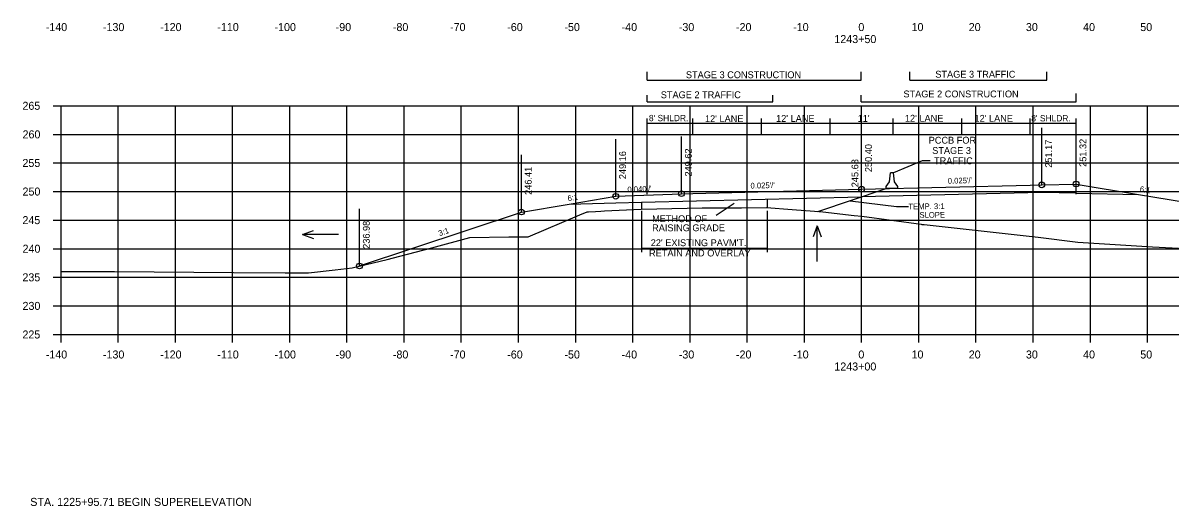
# Model space of a CAD drawing. Extents: x 1342547 to 1344156, y -1532351 to -1517216.
# Drawn here: x 1342556.2 to 1342756.8, y -1528521.1 to -1528436.6 of the extents above; entities that cross this region are included whole.
import ezdxf

# ---------------------------------------------------------------- set-up
doc = ezdxf.new("R2010")
doc.units = 0
for name, color, linetype in [('R_Alt Surface', 7, 'Continuous'), ('R_Axis', 7, 'Continuous'), ('R_Axis Annot', 7, 'Continuous'), ('R_Border Notes', 7, 'Continuous'), ('R_Draft', 7, 'Continuous'), ('R_Exist Surface', 7, 'Continuous'), ('R_Fin Surface', 7, 'Continuous'), ('R_Grid', 7, 'Continuous'), ('R_MOT', 7, 'Continuous'), ('R_No Plot', 7, 'Continuous'), ('R_Water', 7, 'Continuous'), ('R_Xsect Elev', 7, 'Continuous'), ('R_Xsect Slope', 7, 'Continuous')]:
    doc.layers.add(name, color=color, linetype=linetype)

msp = doc.modelspace()

# ---------------------------------------------------------------- linework, layer by layer
at = {"layer": 'R_Alt Surface'}
for points in [[(1342664.35, -1528467.95), (1342702.87, -1528467)], [(1342740.37, -1528466.35), (1342734.37, -1528466.23), (1342702.87, -1528467)], [(1342740.37, -1528466.35), (1342751.28, -1528466.57)], [(1342651.74, -1528468.26), (1342659.87, -1528468.06)], [(1342659.87, -1528468.06), (1342664.35, -1528467.95)]]:
    msp.add_lwpolyline(points, dxfattribs=at)
at = {"layer": 'R_Axis'}
for p, q in [((1342561.47, -1528451.07), (1342562.87, -1528451.07)), ((1342562.87, -1528491.07), (1342562.87, -1528451.07)), ((1342561.47, -1528456.07), (1342562.87, -1528456.07)), ((1342561.47, -1528461.07), (1342562.87, -1528461.07)), ((1342561.47, -1528466.07), (1342562.87, -1528466.07)), ((1342561.47, -1528471.07), (1342562.87, -1528471.07)), ((1342561.47, -1528476.07), (1342562.87, -1528476.07)), ((1342561.47, -1528481.07), (1342562.87, -1528481.07)), ((1342561.47, -1528486.07), (1342562.87, -1528486.07)), ((1342561.47, -1528491.07), (1342562.87, -1528491.07)), ((1342562.87, -1528491.07), (1342842.87, -1528491.07)), ((1342562.87, -1528492.47), (1342562.87, -1528491.07)), ((1342572.87, -1528492.47), (1342572.87, -1528491.07)), ((1342582.87, -1528492.47), (1342582.87, -1528491.07)), ((1342592.87, -1528492.47), (1342592.87, -1528491.07)), ((1342602.87, -1528492.47), (1342602.87, -1528491.07)), ((1342612.87, -1528492.47), (1342612.87, -1528491.07)), ((1342622.87, -1528492.47), (1342622.87, -1528491.07)), ((1342632.87, -1528492.47), (1342632.87, -1528491.07)), ((1342642.87, -1528492.47), (1342642.87, -1528491.07)), ((1342652.87, -1528492.47), (1342652.87, -1528491.07)), ((1342662.87, -1528492.47), (1342662.87, -1528491.07)), ((1342672.87, -1528492.47), (1342672.87, -1528491.07)), ((1342682.87, -1528492.47), (1342682.87, -1528491.07)), ((1342692.87, -1528492.47), (1342692.87, -1528491.07)), ((1342702.87, -1528492.47), (1342702.87, -1528491.07)), ((1342712.87, -1528492.47), (1342712.87, -1528491.07)), ((1342722.87, -1528492.47), (1342722.87, -1528491.07)), ((1342732.87, -1528492.47), (1342732.87, -1528491.07)), ((1342742.87, -1528492.47), (1342742.87, -1528491.07)), ((1342752.87, -1528492.47), (1342752.87, -1528491.07))]:
    msp.add_line(p, q, dxfattribs=at)
at = {"layer": 'R_Draft'}
for p, q in [((1342665.37, -1528446.57), (1342665.37, -1528445.14)), ((1342702.78, -1528446.57), (1342702.78, -1528445.14)), ((1342711.28, -1528446.57), (1342711.28, -1528445.14)), ((1342735.28, -1528446.57), (1342735.28, -1528445.14)), ((1342665.37, -1528446.57), (1342702.78, -1528446.57)), ((1342711.28, -1528446.57), (1342735.28, -1528446.57)), ((1342665.35, -1528450.36), (1342665.35, -1528449.22)), ((1342687.35, -1528450.36), (1342687.35, -1528449.22)), ((1342702.78, -1528450.36), (1342702.78, -1528449.22)), ((1342740.38, -1528450.36), (1342740.38, -1528448.93)), ((1342665.35, -1528450.36), (1342687.35, -1528450.36)), ((1342702.78, -1528450.36), (1342740.38, -1528450.36)), ((1342686.35, -1528467.41), (1342686.35, -1528468.85)), ((1342664.35, -1528467.95), (1342664.35, -1528469.16)), ((1342664.35, -1528469.46), (1342664.35, -1528476.66)), ((1342686.35, -1528469.46), (1342686.35, -1528476.66)), ((1342664.35, -1528475.99), (1342686.35, -1528475.99))]:
    msp.add_line(p, q, dxfattribs=at)
for points in [[(1342713.43, -1528460.71), (1342708.43, -1528462.79)], [(1342714.87, -1528460.71), (1342713.43, -1528460.71)]]:
    msp.add_lwpolyline(points, dxfattribs=at)
at = {"layer": 'R_Exist Surface'}
msp.add_lwpolyline([(1342562.87, -1528480.04), (1342564.34, -1528480.05), (1342572.2, -1528480.04), (1342593.02, -1528480.22), (1342602.06, -1528480.29), (1342606.17, -1528480.27), (1342610.81, -1528479.77), (1342613.78, -1528479.39), (1342619.89, -1528477.93), (1342622.1, -1528477.39), (1342627.73, -1528475.89), (1342634.38, -1528474.12), (1342641.16, -1528474), (1342644.54, -1528473.98), (1342653.59, -1528470.17), (1342654.87, -1528469.64), (1342654.98, -1528469.63), (1342655.1, -1528469.63), (1342656.31, -1528469.55), (1342657.24, -1528469.49), (1342657.9, -1528469.46), (1342664.34, -1528469.16), (1342667.06, -1528469.09), (1342674.98, -1528468.92), (1342681.86, -1528468.89), (1342686.21, -1528468.85), (1342690.7, -1528469.2), (1342694.64, -1528469.49), (1342696.09, -1528469.59), (1342701.54, -1528470.27), (1342702.91, -1528470.39), (1342713.28, -1528471.79), (1342713.4, -1528471.81), (1342713.41, -1528471.81), (1342713.72, -1528471.82), (1342713.78, -1528471.83), (1342733.74, -1528474.02), (1342740.69, -1528474.92), (1342753.76, -1528475.71), (1342764.02, -1528476.26)], dxfattribs=at)
at = {"layer": 'R_Fin Surface'}
msp.add_line((1342695.21, -1528469.53), (1342707.18, -1528465.54), dxfattribs=at)
msp.add_lwpolyline([(1342615.06, -1528479.09), (1342643.37, -1528469.65), (1342651.74, -1528468.26), (1342659.87, -1528466.9), (1342671.37, -1528466.44), (1342673.37, -1528466.39), (1342702.87, -1528465.67), (1342732.37, -1528464.95), (1342734.37, -1528464.9), (1342740.37, -1528464.75), (1342751.28, -1528466.57), (1342762.37, -1528468.42), (1342791.53, -1528478.14)], dxfattribs=at)
at = {"layer": 'R_Grid'}
for p, q in [((1342562.87, -1528451.07), (1342842.87, -1528451.07)), ((1342562.87, -1528491.07), (1342562.87, -1528451.07)), ((1342572.87, -1528491.07), (1342572.87, -1528451.07)), ((1342582.87, -1528491.07), (1342582.87, -1528451.07)), ((1342592.87, -1528491.07), (1342592.87, -1528451.07)), ((1342602.87, -1528491.07), (1342602.87, -1528451.07)), ((1342612.87, -1528491.07), (1342612.87, -1528451.07)), ((1342622.87, -1528491.07), (1342622.87, -1528451.07)), ((1342632.87, -1528491.07), (1342632.87, -1528451.07)), ((1342642.87, -1528491.07), (1342642.87, -1528451.07)), ((1342652.87, -1528491.07), (1342652.87, -1528451.07)), ((1342662.87, -1528491.07), (1342662.87, -1528451.07)), ((1342672.87, -1528491.07), (1342672.87, -1528451.07)), ((1342682.87, -1528491.07), (1342682.87, -1528451.07)), ((1342692.87, -1528491.07), (1342692.87, -1528451.07)), ((1342702.87, -1528491.07), (1342702.87, -1528451.07)), ((1342712.87, -1528491.07), (1342712.87, -1528451.07)), ((1342722.87, -1528491.07), (1342722.87, -1528451.07)), ((1342732.87, -1528491.07), (1342732.87, -1528451.07)), ((1342742.87, -1528491.07), (1342742.87, -1528451.07)), ((1342752.87, -1528491.07), (1342752.87, -1528451.07)), ((1342562.87, -1528456.07), (1342842.87, -1528456.07)), ((1342562.87, -1528461.07), (1342842.87, -1528461.07)), ((1342562.87, -1528466.07), (1342842.87, -1528466.07)), ((1342562.87, -1528471.07), (1342842.87, -1528471.07)), ((1342562.87, -1528476.07), (1342842.87, -1528476.07)), ((1342562.87, -1528481.07), (1342842.87, -1528481.07)), ((1342562.87, -1528486.07), (1342842.87, -1528486.07)), ((1342562.87, -1528491.07), (1342842.87, -1528491.07))]:
    msp.add_line(p, q, dxfattribs=at)
at = {"layer": 'R_MOT'}
for p, q in [((1342707.77, -1528464.37), (1342707.93, -1528462.79)), ((1342708.18, -1528462.79), (1342707.93, -1528462.79)), ((1342708.43, -1528462.79), (1342708.18, -1528462.79)), ((1342708.6, -1528464.37), (1342708.43, -1528462.79)), ((1342707.18, -1528465.54), (1342707.19, -1528465.21)), ((1342709.18, -1528465.54), (1342707.18, -1528465.54)), ((1342707.19, -1528465.21), (1342707.77, -1528464.37)), ((1342709.19, -1528465.21), (1342708.6, -1528464.37)), ((1342709.18, -1528465.54), (1342709.19, -1528465.21))]:
    msp.add_line(p, q, dxfattribs=at)
at = {"layer": 'R_No Plot'}
for centre in [(1342702.87, -1528465.67), (1342734.37, -1528464.9), (1342740.37, -1528464.75), (1342659.87, -1528466.9), (1342671.37, -1528466.44), (1342643.37, -1528469.65), (1342615.06, -1528479.09)]:
    msp.add_circle(centre, 0.5, dxfattribs=at)
at = {"layer": 'R_Water'}
for p, q in [((1342605.1, -1528473.58), (1342607.02, -1528472.88)), ((1342695.12, -1528472.04), (1342694.42, -1528473.97)), ((1342695.12, -1528478.33), (1342695.12, -1528472.04)), ((1342695.12, -1528472.04), (1342695.82, -1528473.97)), ((1342611.39, -1528473.58), (1342605.1, -1528473.58)), ((1342605.1, -1528473.58), (1342607.02, -1528474.28))]:
    msp.add_line(p, q, dxfattribs=at)
at = {"layer": 'R_Xsect Elev'}
for p, q in [((1342665.37, -1528466.54), (1342665.37, -1528453.29)), ((1342673.37, -1528456.15), (1342673.37, -1528453.29)), ((1342685.37, -1528456.15), (1342685.37, -1528453.29)), ((1342697.37, -1528456.15), (1342697.37, -1528453.29)), ((1342708.37, -1528456.15), (1342708.37, -1528453.29)), ((1342720.37, -1528456.15), (1342720.37, -1528453.29)), ((1342732.37, -1528456.15), (1342732.37, -1528453.29)), ((1342740.37, -1528466.54), (1342740.37, -1528453.29)), ((1342740.37, -1528454.15), (1342665.37, -1528454.15)), ((1342734.37, -1528464.9), (1342734.37, -1528454.9)), ((1342740.37, -1528464.75), (1342740.37, -1528454.75)), ((1342740.37, -1528464.75), (1342740.37, -1528454.75)), ((1342659.87, -1528466.9), (1342659.87, -1528456.9)), ((1342671.37, -1528466.44), (1342671.37, -1528456.44)), ((1342702.87, -1528465.67), (1342702.87, -1528455.67)), ((1342643.37, -1528469.65), (1342643.37, -1528459.65)), ((1342702.87, -1528470.38), (1342702.87, -1528460.38)), ((1342615.06, -1528479.09), (1342615.06, -1528469.09)), ((1342680.56, -1528468.17), (1342677.41, -1528470.28)), ((1342700.85, -1528467.68), (1342708.94, -1528468.66)), ((1342708.94, -1528468.66), (1342711.08, -1528468.66))]:
    msp.add_line(p, q, dxfattribs=at)

# ---------------------------------------------------------------- texts
at = {"layer": 'R_Axis Annot'}
for s, p in [('-140', (1342560.2, -1528438)), ('-130', (1342570.2, -1528438)), ('-120', (1342580.2, -1528438)), ('-110', (1342590.2, -1528438)), ('-100', (1342600.2, -1528438)), ('-90', (1342610.9, -1528438)), ('-80', (1342620.9, -1528438)), ('-70', (1342630.9, -1528438)), ('-60', (1342640.9, -1528438)), ('-50', (1342650.9, -1528438)), ('-40', (1342660.9, -1528438)), ('-30', (1342670.9, -1528438)), ('-20', (1342680.9, -1528438)), ('-10', (1342690.9, -1528438)), ('0', (1342702.3, -1528438)), ('10', (1342711.6, -1528438)), ('20', (1342721.6, -1528438)), ('30', (1342731.6, -1528438)), ('40', (1342741.6, -1528438)), ('50', (1342751.6, -1528438)), ('1243+50', (1342698.1, -1528440.1)), ('265', (1342556.12, -1528451.77)), ('260', (1342556.14, -1528456.77)), ('255', (1342556.12, -1528461.77)), ('250', (1342556.14, -1528466.77)), ('245', (1342556.12, -1528471.77)), ('240', (1342556.14, -1528476.77)), ('235', (1342556.12, -1528481.77)), ('230', (1342556.14, -1528486.77)), ('225', (1342556.12, -1528491.77)), ('-140', (1342560.2, -1528495.27)), ('-130', (1342570.2, -1528495.27)), ('-120', (1342580.2, -1528495.27)), ('-110', (1342590.2, -1528495.27)), ('-100', (1342600.2, -1528495.27)), ('-90', (1342610.9, -1528495.27)), ('-80', (1342620.9, -1528495.27)), ('-70', (1342630.9, -1528495.27)), ('-60', (1342640.9, -1528495.27)), ('-50', (1342650.9, -1528495.27)), ('-40', (1342660.9, -1528495.27)), ('-30', (1342670.9, -1528495.27)), ('-20', (1342680.9, -1528495.27)), ('-10', (1342690.9, -1528495.27)), ('0', (1342702.3, -1528495.27)), ('10', (1342711.6, -1528495.27)), ('20', (1342721.6, -1528495.27)), ('30', (1342731.6, -1528495.27)), ('40', (1342741.6, -1528495.27)), ('50', (1342751.6, -1528495.27)), ('1243+00', (1342698.1, -1528497.37))]:
    msp.add_text(s, height=1.4, dxfattribs=at).set_placement(p)
at = {"layer": 'R_Border Notes'}
msp.add_text('STA. 1225+95.71 BEGIN SUPERELEVATION', height=1.41, dxfattribs=at).set_placement((1342557.48, -1528521.06))
at = {"layer": 'R_Draft'}
for s, p in [('STAGE 3 CONSTRUCTION', (1342672.14, -1528446.24)), ('STAGE 3 TRAFFIC', (1342715.76, -1528446.15)), ('STAGE 2 TRAFFIC', (1342667.75, -1528449.74)), ('STAGE 2 CONSTRUCTION', (1342710.18, -1528449.6)), ('PCCB FOR', (1342714.6, -1528457.69)), ('STAGE 3', (1342715.21, -1528459.49)), ('TRAFFIC', (1342715.54, -1528461.29)), ("22' EXISTING PAVM'T.", (1342665.99, -1528475.62)), ('RETAIN AND OVERLAY', (1342665.7, -1528477.42))]:
    msp.add_text(s, height=1.2, dxfattribs=at).set_placement(p)
at = {"layer": 'R_Xsect Elev'}
for s, height, p in [("8' SHLDR.", 1.1, (1342665.67, -1528453.76)), ("12' LANE", 1.2, (1342675.48, -1528453.93)), ("12' LANE", 1.2, (1342687.91, -1528453.88)), ("11'", 1.2, (1342702.18, -1528453.88)), ("12' LANE", 1.2, (1342710.44, -1528453.85)), ("12' LANE", 1.2, (1342722.61, -1528453.86)), ("8' SHLDR.", 1.1, (1342732.54, -1528453.8)), ('METHOD OF', 1.2, (1342666.23, -1528471.42)), ('RAISING GRADE', 1.2, (1342666.23, -1528473.01))]:
    msp.add_text(s, height=height, dxfattribs=at).set_placement(p)
for s, p in [('251.17', (1342736.17, -1528461.9)), ('251.32', (1342742.17, -1528461.75)), ('249.16', (1342661.67, -1528463.9)), ('249.62', (1342673.17, -1528463.44)), ('250.40', (1342704.67, -1528462.67)), ('245.68', (1342702.31, -1528465.31)), ('246.41', (1342645.17, -1528466.65)), ('236.98', (1342616.86, -1528476.09))]:
    msp.add_text(s, height=1.2, rotation=90, dxfattribs=at).set_placement(p)
at = {"layer": 'R_Xsect Slope'}
for s, rotation, p in [("0.040'/'", 2.2906, (1342661.94, -1528466.22)), ("0.025'/'", 1.4045, (1342683.45, -1528465.55)), ("0.025'/'", 1.4045, (1342717.95, -1528464.7)), ('6:1', 350.5377, (1342751.45, -1528466.09)), ('6:1', 9.4623, (1342651.53, -1528467.78)), ('TEMP. 3:1', 0.3758, (1342711.06, -1528469.17)), ('SLOPE', 0.3758, (1342712.99, -1528470.66)), ('3:1', 18.4349, (1342629.05, -1528473.89))]:
    msp.add_text(s, height=1, rotation=rotation, dxfattribs=at).set_placement(p)

doc.saveas('drawing.dxf')
